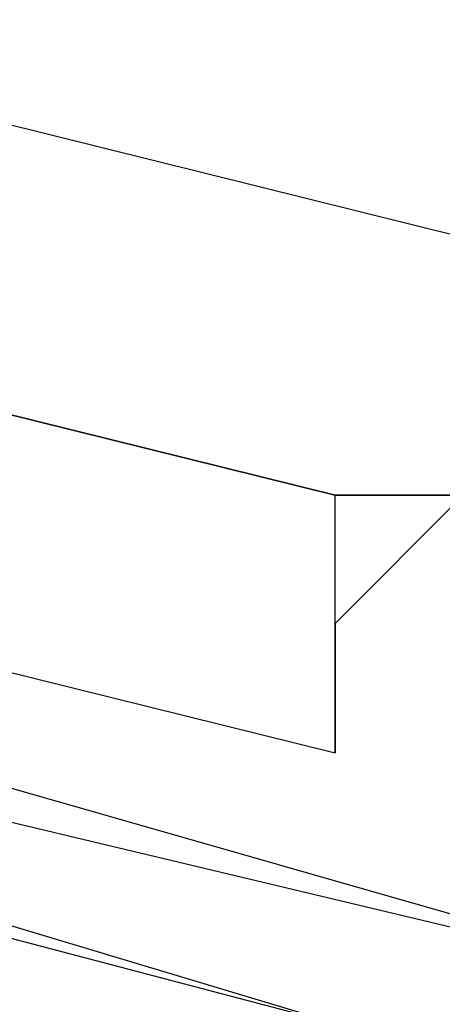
# Model space of a CAD drawing. Header units: feet. Extents: x -79 to 198, y -22 to 181.
# Tile 800 of 982: x 115.434 to 115.4778, y 150.4183 to 150.5204. Entities that reach past the tile are written whole.
import ezdxf

# ---------------------------------------------------------------- set-up
doc = ezdxf.new("R2010")
doc.units = ezdxf.units.FT
doc.layers.add('A-LINEA', color=7, linetype='CONTINUOUS')

msp = doc.modelspace()

# ---------------------------------------------------------------- linework, layer by layer
at = {"layer": 'A-LINEA'}
for p, q in [((115.4667, 150.4711), (115.48, 150.4711)), ((115.4667, 150.4578), (115.48, 150.4711)), ((115.4667, 150.4711), (115.4667, 150.4711)), ((115.4667, 150.4711), (115.4667, 150.4711)), ((115.48, 150.4711), (115.4667, 150.4711)), ((115.4667, 150.4711), (115.4667, 150.4711)), ((115.4667, 150.4711), (115.4667, 150.4711)), ((115.4667, 150.4711), (115.48, 150.4711)), ((115.4667, 150.4578), (115.48, 150.4711)), ((115.4667, 150.4711), (115.4667, 150.4711)), ((115.4667, 150.4711), (115.4667, 150.4711)), ((115.48, 150.4711), (115.4667, 150.4711)), ((115.4667, 150.4711), (115.4667, 150.4711)), ((115.4667, 150.4711), (115.4667, 150.4711)), ((115.4667, 150.4578), (115.4667, 150.4578)), ((115.4667, 150.4578), (115.4667, 150.4578)), ((115.4667, 150.4578), (115.4667, 150.4444)), ((115.4667, 150.4578), (115.4667, 150.4578)), ((115.4667, 150.4578), (115.4667, 150.4578)), ((115.4667, 150.4578), (115.4667, 150.4578)), ((115.4667, 150.4578), (115.4667, 150.4578)), ((115.4667, 150.4578), (115.4667, 150.4578)), ((115.4667, 150.4578), (115.4667, 150.4578)), ((115.4667, 150.4578), (115.4667, 150.4578)), ((115.4667, 150.4578), (115.4667, 150.4578)), ((115.4667, 150.4578), (115.4667, 150.4578)), ((115.4667, 150.4578), (115.4667, 150.4578)), ((115.4667, 150.4578), (115.4667, 150.4444)), ((115.4667, 150.4578), (115.4667, 150.4578)), ((115.4667, 150.4578), (115.4667, 150.4578)), ((115.4667, 150.4578), (115.4667, 150.4578)), ((115.4667, 150.4578), (115.4667, 150.4578)), ((115.4667, 150.4578), (115.4667, 150.4578)), ((115.4667, 150.4578), (115.4667, 150.4578)), ((115.4667, 150.4578), (115.4667, 150.4578)), ((115.4667, 150.4578), (115.4667, 150.4578)), ((115.4667, 150.4444), (115.4667, 150.4444)), ((115.4667, 150.4444), (115.4667, 150.4444)), ((115.4667, 150.4444), (115.4667, 150.4444)), ((115.4667, 150.4444), (115.4667, 150.4444)), ((115.4667, 150.4444), (115.4667, 150.4444)), ((115.4667, 150.4444), (115.4667, 150.4444))]:
    msp.add_line(p, q, dxfattribs=at)
for points in [[(115.48, 150.4978), (111.6533, 151.4444), (111.64, 151.4311), (111.64, 151.4178), (115.4667, 150.4711), (115.48, 150.4711), (115.48, 150.4844), (115.48, 150.4978)], [(115.48, 150.4978), (111.6533, 151.4444), (111.64, 151.4311), (111.64, 151.4178), (115.4667, 150.4711), (115.48, 150.4711), (115.48, 150.4844), (115.48, 150.4978)], [(115.4667, 150.4711), (111.64, 151.4178), (111.64, 151.4044), (111.64, 151.3911), (115.4667, 150.4444), (115.4667, 150.4578), (115.4667, 150.4711)], [(115.4667, 150.4711), (111.64, 151.4178), (111.64, 151.4044), (111.64, 151.3911), (115.4667, 150.4444), (115.4667, 150.4578), (115.4667, 150.4711)], [(115.4667, 150.4444), (115.4667, 150.4578), (115.4667, 150.4711), (115.48, 150.4711), (115.48, 150.4844), (115.48, 150.4978)], [(115.4667, 150.4444), (115.4667, 150.4578), (115.4667, 150.4711), (115.48, 150.4711), (115.48, 150.4844), (115.48, 150.4978)], [(115.4933, 149.8178), (115.2, 149.8844), (115.3467, 150.4578), (115.6267, 150.3911), (115.4933, 149.8178)], [(115.4933, 149.8178), (115.2, 149.8844), (115.3467, 150.4578), (115.6267, 150.3911), (115.4933, 149.8178)], [(115.2133, 149.8978), (115.4933, 149.8178), (115.6533, 150.3778), (115.3733, 150.4578), (115.2133, 149.8978)], [(115.2133, 149.8978), (115.4933, 149.8178), (115.6533, 150.3778), (115.3733, 150.4578), (115.2133, 149.8978)], [(115.48, 149.8311), (115.2133, 149.8978), (115.36, 150.4444), (115.6133, 150.3778), (115.48, 149.8311)], [(115.48, 149.8311), (115.2133, 149.8978), (115.36, 150.4444), (115.6133, 150.3778), (115.48, 149.8311)], [(115.2267, 149.8978), (115.48, 149.8311), (115.64, 150.3644), (115.3733, 150.4444), (115.2267, 149.8978)], [(115.2267, 149.8978), (115.48, 149.8311), (115.64, 150.3644), (115.3733, 150.4444), (115.2267, 149.8978)]]:
    msp.add_lwpolyline(points, dxfattribs=at)

doc.saveas('drawing.dxf')
